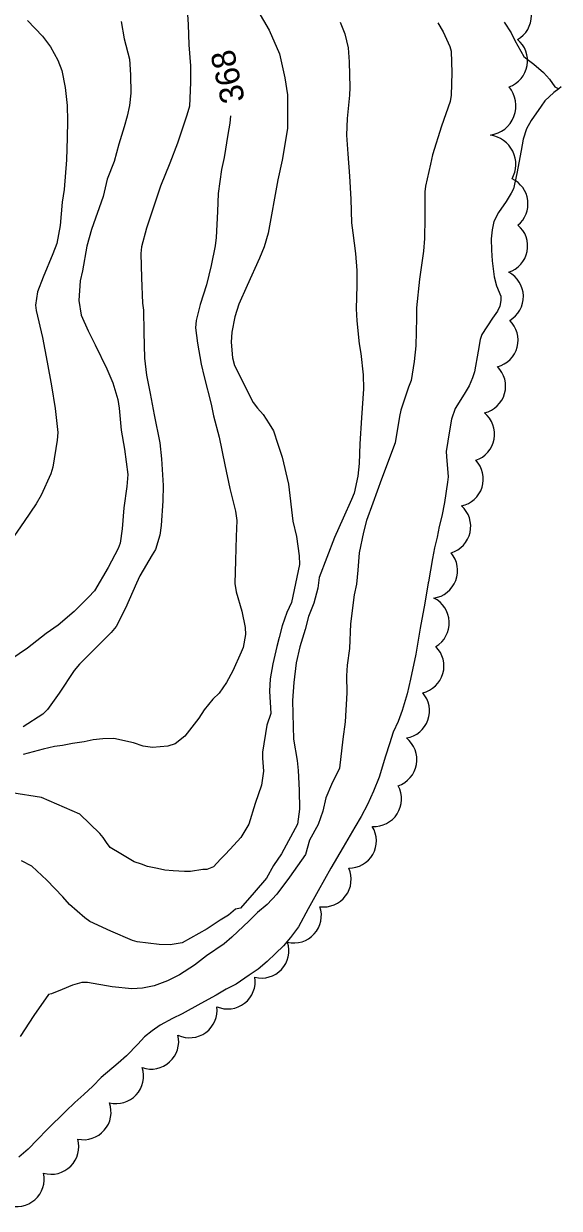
# Model space of a CAD drawing. Extents: x 287698 to 290158, y 5234163 to 5237182.
# Drawn here: x 288012 to 288079, y 5234877.8 to 5235026.1 of the extents above; entities that cross this region are included whole.
import ezdxf

# ---------------------------------------------------------------- set-up
doc = ezdxf.new("R2010")
doc.units = 0
for name, color, linetype in [('Niveau 1', 7, 'Continuous'), ('Niveau 2', 7, 'Continuous'), ('Niveau 4', 7, 'Continuous'), ('Niveau 44', 7, 'Continuous')]:
    doc.layers.add(name, color=color, linetype=linetype)

msp = doc.modelspace()

# ---------------------------------------------------------------- linework, layer by layer
at = {"layer": 'Niveau 1'}
msp.add_lwpolyline([(288032.46, 5235027.27), (288032.53, 5235026.01), (288032.63, 5235023.46), (288032.82, 5235020.83), (288032.84, 5235018.75), (288032.7, 5235015.8), (288032.38, 5235014.65), (288031.22, 5235011.15), (288030.26, 5235008.64), (288029.1, 5235005.77), (288028.27, 5235003.4), (288027.32, 5235000.53), (288026.69, 5234998.17), (288026.6, 5234997.33), (288026.71, 5234994.3), (288026.82, 5234991.14), (288026.97, 5234990.26), (288027.01, 5234987.51), (288027.06, 5234984.22), (288027.34, 5234982.09), (288027.79, 5234979.8), (288028.3, 5234977.12), (288029, 5234973.64), (288029.21, 5234971.63), (288029.42, 5234968.27), (288029.37, 5234966.38), (288029.17, 5234963.27), (288028.98, 5234962.06), (288028.44, 5234960.29), (288028.02, 5234959.59), (288026.49, 5234956.97), (288026.08, 5234956.06), (288024.7, 5234952.93), (288023.54, 5234950.65), (288022.92, 5234949.88), (288020.86, 5234947.84), (288018.94, 5234945.93), (288018.27, 5234945.12), (288016.39, 5234942.28), (288014.93, 5234940.23), (288014.36, 5234939.66), (288011.89, 5234938.05)], dxfattribs=at)
at = {"layer": 'Niveau 2'}
for points in [[(288040.86, 5235028.45), (288042.67, 5235025.29), (288043.97, 5235022.33), (288044.64, 5235019.35), (288044.99, 5235017.2), (288044.98, 5235012.98), (288044.32, 5235009.04), (288043.75, 5235006.56), (288042.58, 5234999.89), (288042.07, 5234998.17), (288041.49, 5234996.76), (288039.93, 5234993.33), (288038.88, 5234991), (288038.39, 5234989.4), (288038.02, 5234987.5), (288037.94, 5234986.24), (288038.1, 5234984.26), (288038.35, 5234983.33), (288040.67, 5234978.67), (288041.21, 5234977.96), (288041.94, 5234977.16), (288042.69, 5234976.03), (288043.22, 5234975.12), (288043.77, 5234973.48), (288044.32, 5234971.84), (288045.1, 5234968.46), (288045.64, 5234963.82), (288046.12, 5234961.91), (288046.46, 5234959.5), (288046.48, 5234958.4), (288045.5, 5234953.62), (288044.9, 5234952.37), (288044.31, 5234950.71), (288043.93, 5234949.26), (288043.64, 5234948.11), (288043.16, 5234945.94), (288042.79, 5234944.07), (288042.71, 5234942.53), (288042.89, 5234939.73), (288042.41, 5234938.28), (288041.83, 5234934.88), (288041.84, 5234934.16), (288041.98, 5234932.52), (288041.71, 5234930.76), (288040.92, 5234928.47), (288040.15, 5234925.88), (288039.14, 5234924.22), (288038.24, 5234923.27), (288037.22, 5234922.11), (288036.61, 5234921.49), (288035.71, 5234920.54), (288034.89, 5234920.22), (288034.37, 5234920.21), (288032.83, 5234919.97), (288032.1, 5234919.95), (288030.66, 5234920.03), (288029.63, 5234920.11), (288028.69, 5234920.31), (288027.45, 5234920.58), (288026.72, 5234920.88), (288025.79, 5234921.17), (288024.95, 5234921.68), (288024.12, 5234922.17), (288022.76, 5234922.97), (288022.33, 5234923.59), (288021.91, 5234924.19), (288021.49, 5234924.7), (288018.96, 5234927.12), (288014.18, 5234929.2), (288010.46, 5234929.82)], [(288012.44, 5235026.52), (288014.3, 5235024.57), (288015.29, 5235023.23), (288016.22, 5235021.56), (288016.71, 5235020.24), (288017.16, 5235018.13), (288017.38, 5235015.87), (288017.45, 5235013.96), (288017.39, 5235011.82), (288017.33, 5235009.07), (288017.01, 5235005.36), (288016.78, 5235003.76), (288016.5, 5235000.84), (288016.08, 5234998.61), (288015.62, 5234997.28), (288014.37, 5234994.37), (288013.69, 5234992.54), (288013.42, 5234990.86), (288013.53, 5234990.19), (288014.31, 5234986.83), (288014.9, 5234983.75), (288015.42, 5234980.79), (288015.88, 5234977.94), (288016.22, 5234974.91), (288016.14, 5234973.97), (288015.6, 5234970.6), (288015.36, 5234969.76), (288014.14, 5234967.07), (288013.53, 5234965.98), (288012.03, 5234963.79), (288009.9, 5234960.68)], [(288024.17, 5235026.38), (288024.52, 5235024.23), (288025.19, 5235021.66), (288025.33, 5235019.7), (288025.37, 5235017.44), (288025.2, 5235015.89), (288024.92, 5235014.54), (288024.54, 5235013.19), (288023.85, 5235011.02), (288023.27, 5235008.85), (288022.39, 5235006.66), (288021.91, 5235004.49), (288020.44, 5235000.34), (288019.86, 5234998.27), (288019.3, 5234995.17), (288019.01, 5234993.92), (288018.86, 5234991.45), (288019.16, 5234989.62), (288020.01, 5234987.65), (288020.88, 5234985.92), (288022.38, 5234982.9), (288023.1, 5234981.14), (288023.75, 5234979.06), (288023.91, 5234977.98), (288024.14, 5234975.21), (288024.59, 5234972.85), (288025.01, 5234969.65), (288024.88, 5234968.17), (288024.5, 5234965.51), (288024.28, 5234962.87), (288024.01, 5234961.05), (288023.76, 5234960.4), (288022.53, 5234958.03), (288020.8, 5234955.11), (288020.06, 5234954.29), (288018.27, 5234952.53), (288016.25, 5234950.79), (288014.75, 5234949.75), (288012.42, 5234947.92), (288010.33, 5234946.49)], [(288051.56, 5235026.33), (288052.17, 5235024.86), (288052.59, 5235023.11), (288052.69, 5235021.34), (288052.78, 5235018.12), (288052.73, 5235017.15), (288052.43, 5235014.26), (288052.37, 5235012.15), (288052.54, 5235009.81), (288052.75, 5235007.02), (288052.89, 5235004.14), (288053, 5235001.2), (288053.15, 5234999.94), (288053.51, 5234997.34), (288053.66, 5234995.2), (288053.64, 5234993.35), (288053.58, 5234990.4), (288053.66, 5234988.92)], [(288063.8, 5235026.23), (288064.47, 5235025.11), (288065.32, 5235023.27), (288065.46, 5235022.67), (288065.56, 5235019.96), (288065.48, 5235017.17), (288065.33, 5235016.39), (288064.27, 5235013.28), (288063.15, 5235009.68), (288062.87, 5235008.53), (288062.24, 5235005.76), (288062.19, 5235005.06), (288062.19, 5235001.79), (288062.15, 5234999.2), (288062, 5234997.64), (288061.51, 5234994.12), (288061.13, 5234990.55), (288061.11, 5234989.3), (288061.05, 5234985.76), (288060.85, 5234983.8), (288060.47, 5234981.42)], [(288037.83, 5235014.58), (288037.76, 5235013.67), (288037.52, 5235012.26), (288037.05, 5235009.36), (288036.71, 5235007.88), (288036.32, 5235004.85), (288036.2, 5235002.6), (288036.06, 5234999.34), (288035.91, 5234998.29), (288035.44, 5234995.82), (288034.82, 5234993.4), (288034.06, 5234990.97), (288033.55, 5234988.96), (288033.45, 5234988.03), (288033.7, 5234986.1), (288034.15, 5234983.49), (288034.55, 5234981.9), (288035.43, 5234978.46), (288035.72, 5234977.01), (288036.41, 5234974.36), (288037.13, 5234970.87), (288037.77, 5234967.91), (288038.46, 5234965.07), (288038.65, 5234963.92), (288038.57, 5234961.89), (288038.49, 5234958.88), (288038.4, 5234956.02), (288038.57, 5234954.98), (288039.26, 5234952.54), (288039.68, 5234950.51), (288039.73, 5234949.63), (288039.45, 5234948.02), (288039.17, 5234947.4), (288038.14, 5234945.1), (288037.36, 5234943.62), (288036.43, 5234942.29), (288035.62, 5234941.53), (288034.54, 5234940.2), (288033.88, 5234939.15), (288032.11, 5234936.92), (288030.92, 5234935.93), (288029.99, 5234935.66), (288028.09, 5234935.49), (288026.92, 5234935.66), (288025.69, 5234936.07), (288023.22, 5234936.59), (288021.88, 5234936.56), (288020.64, 5234936.44), (288019.51, 5234936.2), (288018.07, 5234935.98), (288016.83, 5234935.74), (288015.8, 5234935.62), (288014.37, 5234935.29), (288013.14, 5234934.95), (288011.9, 5234934.62)], [(288053.66, 5234988.92), (288053.95, 5234986.02), (288054.18, 5234984.82), (288054.46, 5234982.13), (288054.48, 5234980.39), (288054.25, 5234976.75), (288054.02, 5234973.5), (288053.97, 5234971.04), (288053.8, 5234969.45), (288053.34, 5234967.33), (288052.98, 5234966.52), (288051.96, 5234964.21), (288050.88, 5234961.76), (288048.95, 5234956.78), (288048.76, 5234955.43), (288048.28, 5234953.56), (288047.59, 5234951.9), (288047.21, 5234950.24), (288046.53, 5234948.07), (288046.05, 5234946.1), (288045.79, 5234943.62), (288045.62, 5234941.35), (288045.65, 5234939.7), (288045.72, 5234936.51), (288046.19, 5234933.84), (288046.31, 5234932.6), (288046.46, 5234930.13), (288046.5, 5234927.76), (288046.23, 5234925.9), (288044.24, 5234922.15), (288043.24, 5234920.69), (288042.34, 5234919.12), (288040.82, 5234917.34), (288039.11, 5234915.35), (288038.49, 5234915.23), (288037.58, 5234914.5), (288036.56, 5234913.86), (288034.93, 5234912.79), (288031.78, 5234911.03), (288030.29, 5234910.78), (288028.92, 5234910.8), (288026.15, 5234911.14), (288025.59, 5234911.31), (288022.88, 5234912.48), (288020.23, 5234913.71), (288019.6, 5234914.15), (288017.68, 5234915.84), (288016.86, 5234916.77), (288014.84, 5234918.88), (288012.96, 5234920.61), (288011.66, 5234921.29)], [(288060.47, 5234981.42), (288060.13, 5234980.61), (288059.18, 5234977.73), (288059.01, 5234976.92), (288058.48, 5234973.64), (288056.75, 5234969.09), (288055.68, 5234966.08), (288054.89, 5234963.9), (288054.51, 5234962.45), (288053.94, 5234959.86), (288053.78, 5234957.69), (288053.6, 5234955.94), (288053.32, 5234954.59), (288052.87, 5234950.97), (288052.73, 5234947.88), (288052.46, 5234945.81), (288052.37, 5234944.47), (288052.42, 5234942.31), (288052.18, 5234938.69), (288051.92, 5234936.52), (288051.47, 5234932.91), (288050.48, 5234930.83), (288049.79, 5234929.16), (288049.4, 5234927.51), (288048.81, 5234925.85), (288047.72, 5234923.86), (288047.23, 5234922.1), (288045.23, 5234919.23), (288043.66, 5234917.1), (288042.42, 5234915.8), (288041.21, 5234914.83), (288040.18, 5234913.77), (288038.03, 5234911.73), (288037.04, 5234910.91), (288034.82, 5234909.38), (288033.34, 5234908.21), (288031.45, 5234907.01), (288029.95, 5234906.25), (288028.3, 5234905.64), (288026.83, 5234905.34), (288025.48, 5234905.28), (288023.04, 5234905.5), (288019.93, 5234906.06), (288019.21, 5234906.05), (288018.08, 5234905.72), (288016.75, 5234905.18), (288015.42, 5234904.64), (288015.07, 5234904.53), (288013.24, 5234901.94), (288011.53, 5234899.27)]]:
    msp.add_lwpolyline(points, dxfattribs=at)
at = {"layer": 'Niveau 4'}
for points in [[(288072.1, 5235026.3), (288072.97, 5235024.97), (288073.45, 5235024.01), (288074.58, 5235022.03), (288074.99, 5235021.66), (288075.83, 5235021.06), (288077.05, 5235020.02), (288077.8, 5235019.17), (288078.46, 5235018.23), (288078.95, 5235017.98)], [(288079.24, 5235018.21), (288078.95, 5235017.98)], [(288078.95, 5235017.98), (288078.33, 5235017.5), (288077.19, 5235016.47), (288076.75, 5235015.81), (288075.5, 5235014.01), (288074.89, 5235012.94), (288074.47, 5235011.68), (288074.22, 5235010.26), (288073.71, 5235007.36), (288073.27, 5235005.45), (288073, 5235004.88), (288072.35, 5235003.84), (288071.39, 5235002.46), (288070.83, 5235001.35), (288070.6, 5235000.32), (288070.46, 5234999.16), (288070.51, 5234997.78), (288070.62, 5234996.41), (288070.85, 5234994.43), (288071.16, 5234993.28), (288071.68, 5234991.98), (288071.7, 5234991.45), (288071.56, 5234990.73), (288071.27, 5234990.14), (288070.63, 5234989.26), (288069.29, 5234987.18), (288069.12, 5234986.58), (288068.86, 5234985.13), (288068.41, 5234982.53), (288068.16, 5234981.76), (288067.73, 5234980.76), (288067.08, 5234979.74), (288065.99, 5234977.92), (288065.53, 5234976.58), (288065.27, 5234975.13), (288064.83, 5234972.53), (288064.88, 5234971.93), (288065.11, 5234969.39), (288065.02, 5234968.69), (288064.62, 5234966.16), (288064.29, 5234964.44), (288063.97, 5234963.16), (288063.72, 5234961.84), (288063.38, 5234960.47), (288063.14, 5234959.13), (288062.63, 5234956.24), (288062.61, 5234956.12)], [(288062.61, 5234956.12), (288062.16, 5234953.54), (288061.6, 5234950.41), (288061.03, 5234947.17), (288060.4, 5234944.03), (288059.97, 5234942.19), (288059.35, 5234940.11), (288058.82, 5234938.74), (288058.23, 5234937.39), (288057.73, 5234935.96), (288057.25, 5234934.39), (288056.44, 5234931.77), (288055.75, 5234930.02), (288055, 5234928.35), (288054.2, 5234926.86), (288053.4, 5234925.51), (288051.95, 5234922.98), (288050.41, 5234920.39), (288048.83, 5234917.54), (288047.57, 5234915.28), (288046.36, 5234913.04), (288045.36, 5234911.69), (288044.46, 5234910.63), (288043.49, 5234909.67), (288042.42, 5234908.69), (288041.3, 5234907.74), (288040.19, 5234906.95), (288038.56, 5234905.86), (288037.32, 5234905.22), (288036.05, 5234904.47), (288034.13, 5234903.42), (288031.79, 5234902.12), (288030.57, 5234901.55), (288029.03, 5234900.7), (288028.04, 5234900.02), (288027.08, 5234899.26), (288026.25, 5234898.31), (288024.83, 5234896.88), (288023.76, 5234895.96), (288021.64, 5234894.14), (288020.61, 5234893.08), (288019.49, 5234892.02), (288018.34, 5234891.02), (288017.21, 5234889.94), (288014.87, 5234887.65), (288013.7, 5234886.39), (288012.51, 5234885.2), (288011.34, 5234884.18)]]:
    msp.add_lwpolyline(points, dxfattribs=at)
at = {"layer": 'Niveau 44'}
for centre, radius, start, end in [((288069.87, 5235015.84), 3.71, 277.9398, 39.7696), ((288069.86, 5235008.49), 3.71, 330.7908, 81.9038), ((288061.12, 5234945.68), 3.45, 283.1763, 45.0634), ((288059.33, 5234940.06), 3.43, 279.4345, 41.2193), ((288057.68, 5234933.97), 3.49, 289.1882, 50.774), ((288055.81, 5234929.02), 3.44, 266.7117, 28.6523), ((288037.5, 5234906.18), 3.44, 246.6591, 8.9073), ((288032.71, 5234902.59), 3.46, 245.3356, 7.1517), ((288027.91, 5234898.66), 3.45, 251.1681, 13.1876), ((288023.52, 5234894.33), 3.45, 255.8932, 18.0011)]:
    msp.add_arc(centre, radius, start, end, dxfattribs=at)
for centre, major_axis, ratio, start_param, end_param in [((288072.08, 5235027.13), (3.44, 0.03), 0.999862, 5.216865, 7.345868), ((288071.6, 5235021.47), (3.39, -0.59), 0.99995, 5.217468, 7.344479), ((288071.64, 5235003.56), (3.39, 0.64), 0.997795, 5.213751, 7.230635), ((288071.6, 5234998.27), (3.39, -0.64), 0.997795, 5.213751, 7.33924), ((288071.06, 5234991.95), (3.45, -0.15), 0.999139, 5.283689, 7.41069), ((288070.42, 5234986.49), (3.33, -0.86), 0.998396, 5.215598, 7.34187), ((288068.85, 5234980.73), (3, -1.68), 0.999928, 5.459703, 7.583295), ((288067.45, 5234974.72), (3.4, -0.63), 0.999995, 5.222846, 7.346006), ((288066.06, 5234969.1), (3.29, -1.01), 0.995649, 5.215461, 7.336651), ((288064.47, 5234963.17), (3.22, -1.25), 0.999829, 5.374018, 7.495244), ((288062.79, 5234957.63), (3.27, -1.21), 0.996614, 5.216083, 7.334255), ((288061.75, 5234951.09), (3.48, 0.15), 0.998437, 5.216367, 7.345297), ((288052.68, 5234923.79), (2.69, -2.12), 0.999828, 5.369415, 7.49979), ((288049.5, 5234918.96), (2.76, -2.07), 0.999069, 5.222217, 7.344351), ((288045.77, 5234914.45), (2.56, -2.32), 0.999448, 5.222541, 7.341568), ((288041.72, 5234910.04), (2.42, -2.44), 0.997664, 5.257773, 7.383511), ((288019.44, 5234889.81), (-1.15, 3.25), 0.999984, 2.592175, 4.720559), ((288015.39, 5234885.5), (2.28, -2.6), 0.999139, 5.286606, 7.409343), ((288011.08, 5234881.45), (1.31, -3.19), 0.999962, 5.547185, 7.67713)]:
    msp.add_ellipse(centre, major_axis=major_axis, ratio=ratio, start_param=start_param, end_param=end_param, dxfattribs=at)

# ---------------------------------------------------------------- texts
at = {"layer": 'Niveau 2'}
msp.add_text('368', height=3, rotation=102.4649, dxfattribs=at).set_placement((288039.67, 5235016.53))

doc.saveas('drawing.dxf')
